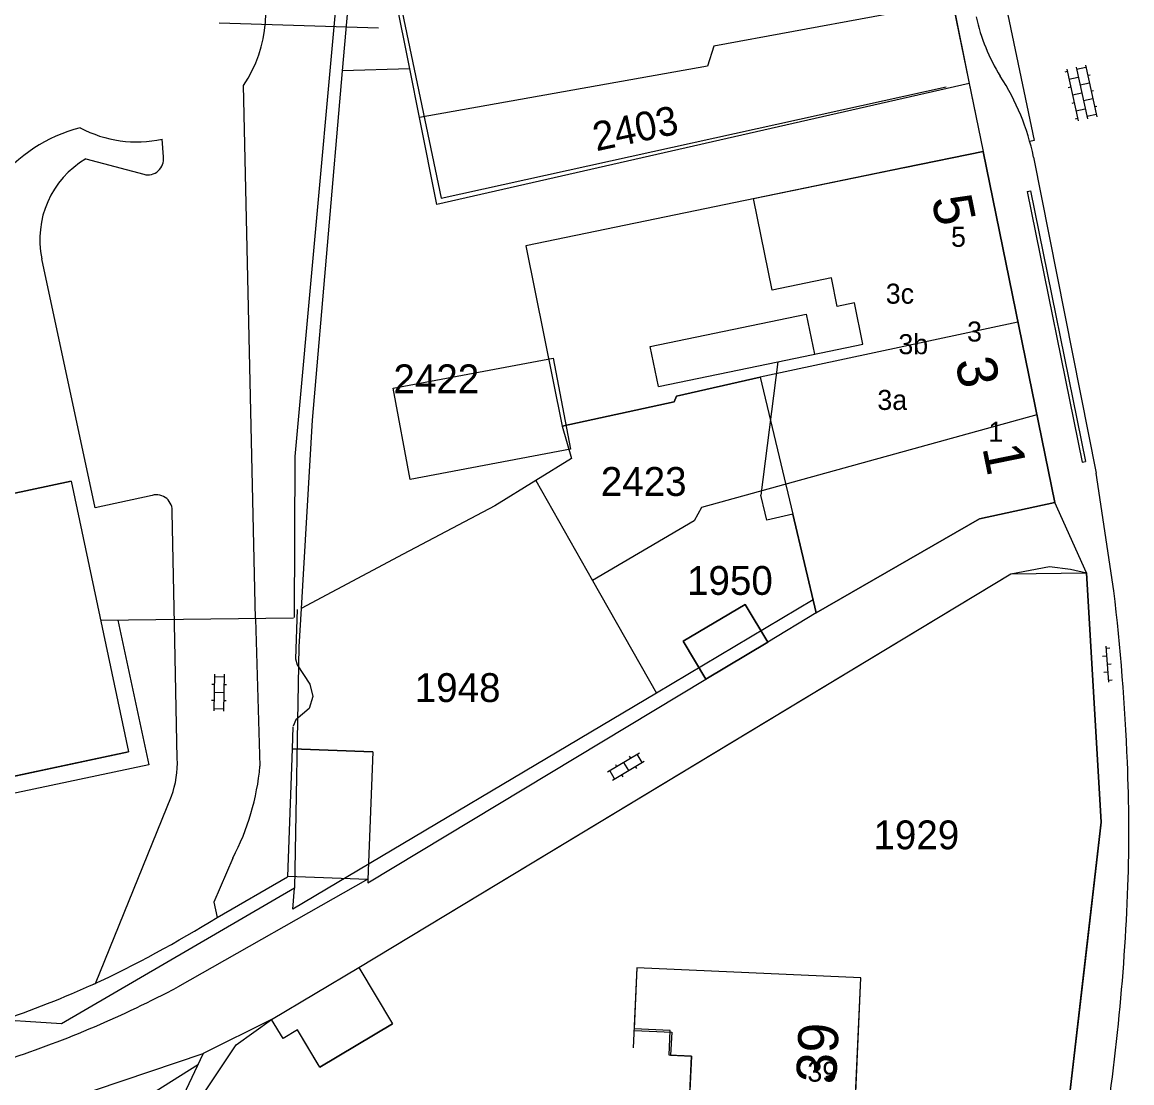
# Model space of a CAD drawing. Extents: x 148816 to 151297, y 399515 to 402500.
# Drawn here: x 150675.7 to 150744.9, y 400214.5 to 400280.6 of the extents above; entities that cross this region are included whole.
import ezdxf

# ---------------------------------------------------------------- set-up
doc = ezdxf.new("R2010")
doc.units = 0
for name, color, linetype in [('B01 Hoofdgebouw  [D] Norm', 7, 'Continuous'), ('B01 Hoofdgebouw  [T] Norm', 7, 'Continuous'), ('B01 hoofgebouw', 7, 'Continuous'), ('B02 Bijgebouw  [T] Norm', 7, 'Continuous'), ('G01 perceelsgrens', 7, 'Continuous'), ('S02 Open verharding  Norm', 7, 'Continuous'), ('T01 Muur  [T] Gem', 7, 'Continuous'), ('T01 Muur  [T] Norm', 7, 'Continuous'), ('T03 Hek raster  [T] Norm', 7, 'Continuous'), ('T04 Haag heg  [D] Gem', 7, 'Continuous'), ('T04 Haag heg  [T] Norm', 7, 'Continuous'), ('V00 Kant verharding algemeen  [T] Norm', 7, 'Continuous'), ('V00 Kant verharding algemeen secundair  [T] Norm', 7, 'Continuous'), ('V06 Kant onverhard  [T] Norm', 7, 'Continuous'), ('Z01 perceelnummer', 7, 'Continuous'), ('Z02 huisnummer', 7, 'Continuous'), ('Z02 Huisnummer  [Tekst] Norm', 7, 'Continuous'), ('Z06 straatnaam', 7, 'Continuous')]:
    doc.layers.add(name, color=color, linetype=linetype)

msp = doc.modelspace()

# ---------------------------------------------------------------- linework, layer by layer
at = {"layer": 'B01 Hoofdgebouw  [D] Norm'}
for p, q in [((150721.319, 400269.64), (150730.758, 400271.57)), ((150722.488, 400263.922), (150721.319, 400269.64)), ((150726.19, 400264.679), (150722.488, 400263.922)), ((150726.553, 400262.906), (150726.19, 400264.679)), ((150727.628, 400263.126), (150726.553, 400262.906)), ((150728.157, 400260.54), (150727.628, 400263.126)), ((150714.87, 400260.393), (150724.613, 400262.414)), ((150724.613, 400262.414), (150725.13, 400259.921)), ((150715.386, 400257.907), (150714.87, 400260.393)), ((150722.842, 400259.453), (150728.157, 400260.54)), ((150715.386, 400257.907), (150722.842, 400259.454)), ((150722.842, 400259.453), (150721.79, 400251.13)), ((150694.24, 400215.444), (150698.78, 400218.14)), ((150692.853, 400217.756), (150691.96, 400217.22)), ((150694.141, 400215.611), (150692.853, 400217.756)), ((150716.127, 400217.717), (150713.869, 400217.82)), ((150716.057, 400216.182), (150716.127, 400217.717)), ((150717.458, 400216.118), (150716.057, 400216.182)), ((150717.235, 400211.236), (150717.458, 400216.118))]:
    msp.add_line(p, q, dxfattribs=at)
msp.add_lwpolyline([(150698.819, 400257.797), (150708.817, 400259.682), (150709.89, 400253.988), (150699.892, 400252.103)], close=True, dxfattribs=at)
at = {"layer": 'B01 Hoofdgebouw  [T] Norm'}
for p, q in [((150730.76, 400271.56), (150735.65, 400272.57)), ((150735.65, 400272.57), (150740.13, 400250.66)), ((150678.719, 400252.009), (150682.315, 400235.113)), ((150722.06, 400250), (150721.79, 400251.13)), ((150740.13, 400250.66), (150737.09, 400250)), ((150722.16, 400249.57), (150722.06, 400250)), ((150723.77, 400249.95), (150722.16, 400249.57)), ((150725.23, 400243.79), (150723.77, 400249.95)), ((150737.09, 400250), (150735.43, 400249.64)), ((150735.43, 400249.64), (150725.23, 400243.79)), ((150716.93, 400242.01), (150720.8, 400244.31)), ((150720.8, 400244.31), (150722.21, 400241.95)), ((150718.34, 400239.65), (150716.93, 400242.01)), ((150722.21, 400241.95), (150718.34, 400239.65)), ((150640.985, 400226.314), (150682.315, 400235.113)), ((150691.24, 400218.42), (150696.69, 400221.66)), ((150696.69, 400221.66), (150698.78, 400218.14)), ((150714.045, 400221.64), (150713.869, 400217.82)), ((150728.03, 400221), (150714.045, 400221.64)), ((150727.55, 400210.47), (150728.03, 400221)), ((150691.96, 400217.22), (150691.24, 400218.42))]:
    msp.add_line(p, q, dxfattribs=at)
for points in [[(150678.719, 400252.009), (150648.231, 400245.509), (150642.563, 400272.157)], [(150692.247, 400227.326), (150692.541, 400235.293)]]:
    msp.add_lwpolyline(points, dxfattribs=at)
at = {"layer": 'B01 hoofgebouw'}
for points in [[(150682.315, 400235.113), (150640.985, 400226.314), (150637.365, 400243.205), (150632.9, 400242.27), (150627.74, 400266.43), (150625.056, 400265.861), (150621.682, 400281.753), (150624.347, 400282.319), (150619.23, 400306.51), (150626.849, 400308.141), (150624.962, 400316.949), (150666.319, 400325.738), (150669.905, 400308.834), (150636.267, 400301.698), (150640.218, 400283.13), (150643.785, 400283.889), (150646.131, 400272.916), (150642.563, 400272.157), (150648.231, 400245.509), (150678.719, 400252.009), (150682.315, 400235.113)], [(150723.77, 400249.95), (150725.23, 400243.79), (150735.43, 400249.64), (150740.13, 400250.66), (150735.65, 400272.57), (150730.76, 400271.56)], [(150730.76, 400271.56), (150707.115, 400266.676), (150709.369, 400255.44), (150716.371, 400256.947), (150716.518, 400257.299), (150721.747, 400258.486), (150723.77, 400249.95)], [(150718.34, 400239.65), (150722.21, 400241.95), (150720.8, 400244.31), (150716.93, 400242.01), (150718.34, 400239.65)], [(150692.247, 400227.326), (150692.541, 400235.294), (150697.549, 400235.109), (150697.255, 400227.141), (150692.247, 400227.326)], [(150691.96, 400217.22), (150691.24, 400218.42), (150696.69, 400221.66), (150698.78, 400218.14)], [(150722.554, 400210.699), (150727.549, 400210.47), (150728.031, 400221.001), (150714.045, 400221.642), (150713.816, 400216.647)], [(150698.78, 400218.14), (150694.24, 400215.444), (150692.853, 400217.756), (150691.96, 400217.22)], [(150713.865, 400217.718), (150716.215, 400217.611), (150716.15, 400216.192), (150717.449, 400216.132), (150717.211, 400210.944), (150722.554, 400210.699)]]:
    msp.add_lwpolyline(points, dxfattribs=at)
at = {"layer": 'B02 Bijgebouw  [T] Norm'}
msp.add_line((150697.549, 400235.109), (150697.244, 400227.142), dxfattribs=at)
at = {"layer": 'G01 perceelsgrens'}
for points in [[(150697.118, 400291.414), (150696.074, 400282.556), (150695.65, 400277.611)], [(150699.865, 400277.718), (150697.118, 400291.414)], [(150733.774, 400281.881), (150718.85, 400279.14), (150718.459, 400277.889), (150700.472, 400274.694)], [(150733.774, 400281.881), (150734.795, 400276.815)], [(150695.65, 400277.611), (150693.78, 400255.808), (150693.078, 400244.052)], [(150699.865, 400277.718), (150695.65, 400277.611)], [(150700.472, 400274.694), (150699.865, 400277.718)], [(150734.795, 400276.815), (150701.563, 400269.254), (150700.472, 400274.694)], [(150734.795, 400276.815), (150735.65, 400272.57), (150737.827, 400261.924)], [(150737.827, 400261.924), (150721.747, 400258.486), (150716.518, 400257.299), (150716.371, 400256.947), (150709.369, 400255.44), (150709.963, 400253.421), (150707.728, 400252.043)], [(150737.827, 400261.924), (150739.008, 400256.147)], [(150739.008, 400256.147), (150718.074, 400250.35), (150717.613, 400249.52), (150711.275, 400245.795)], [(150739.008, 400256.147), (150740.13, 400250.66)], [(150707.728, 400252.043), (150705.174, 400250.469), (150699.451, 400247.451), (150693.078, 400244.052)], [(150707.728, 400252.043), (150711.275, 400245.795)], [(150740.13, 400250.66), (150735.43, 400249.64), (150725.23, 400243.79), (150725.04, 400244.591), (150715.258, 400238.78)], [(150742.11, 400246.28), (150740.13, 400250.66)], [(150686.136, 400207.728), (150684.671, 400210.321), (150689.021, 400216.84), (150691.24, 400218.42), (150696.69, 400221.66), (150720.005, 400235.733), (150737.38, 400246.22), (150739.803, 400246.669), (150741.117, 400246.499), (150742.11, 400246.28)], [(150711.275, 400245.795), (150715.258, 400238.78)], [(150742.11, 400246.28), (150743.02, 400230.72), (150742.041, 400222.224), (150740.99, 400213.1), (150739.083, 400206.998)], [(150693.078, 400244.052), (150692.935, 400241.671), (150692.67, 400226.596)], [(150715.258, 400238.78), (150692.571, 400225.302), (150692.67, 400226.596)], [(150692.67, 400226.596), (150678.113, 400218.139), (150667.82, 400218.8)]]:
    msp.add_lwpolyline(points, dxfattribs=at)
at = {"layer": 'S02 Open verharding  Norm'}
for p, q in [((150740.874, 400277.697), (150741.588, 400274.475)), ((150741.459, 400277.827), (150742.174, 400274.605)), ((150742.078, 400277.81), (150741.492, 400277.68)), ((150742.045, 400277.957), (150742.759, 400274.735)), ((150740.906, 400277.551), (150740.76, 400277.518)), ((150741.6, 400277.192), (150741.014, 400277.062)), ((150742.186, 400277.322), (150742.332, 400277.355)), ((150741.123, 400276.574), (150740.976, 400276.542)), ((150741.816, 400276.216), (150741.231, 400276.086)), ((150742.294, 400276.834), (150741.708, 400276.704)), ((150742.402, 400276.346), (150742.549, 400276.378)), ((150741.339, 400275.598), (150741.192, 400275.566)), ((150742.51, 400275.858), (150741.925, 400275.728)), ((150741.447, 400275.11), (150742.033, 400275.24)), ((150742.727, 400274.881), (150742.141, 400274.752)), ((150742.619, 400275.37), (150742.765, 400275.402)), ((150741.555, 400274.622), (150741.409, 400274.589)), ((150743.32, 400241.702), (150743.48, 400239.457)), ((150743.329, 400241.577), (150743.578, 400241.595)), ((150743.365, 400241.078), (150743.115, 400241.06)), ((150743.4, 400240.579), (150743.65, 400240.597)), ((150687.679, 400239.961), (150687.631, 400237.662)), ((150687.676, 400239.811), (150688.276, 400239.799)), ((150688.279, 400239.949), (150688.231, 400237.649)), ((150743.436, 400240.081), (150743.187, 400240.063)), ((150743.472, 400239.582), (150743.721, 400239.6)), ((150687.666, 400239.311), (150687.516, 400239.314)), ((150688.255, 400238.799), (150687.655, 400238.811)), ((150688.416, 400239.296), (150688.266, 400239.299)), ((150687.645, 400238.312), (150687.495, 400238.315)), ((150688.395, 400238.296), (150688.245, 400238.299)), ((150687.635, 400237.812), (150688.234, 400237.799)), ((150712.217, 400233.87), (150714.199, 400235.039)), ((150713.563, 400234.838), (150713.639, 400234.708)), ((150714.374, 400234.446), (150714.069, 400234.962)), ((150712.651, 400233.43), (150712.347, 400233.946)), ((150712.522, 400233.353), (150714.503, 400234.522)), ((150712.701, 400234.33), (150712.777, 400234.2)), ((150713.208, 400234.454), (150713.513, 400233.938)), ((150713.943, 400234.192), (150714.02, 400234.062)), ((150713.082, 400233.684), (150713.158, 400233.554))]:
    msp.add_line(p, q, dxfattribs=at)
at = {"layer": 'T01 Muur  [T] Gem'}
for p, q in [((150738.41, 400270.077), (150738.625, 400270.12)), ((150738.41, 400270.077), (150741.833, 400253.178)), ((150738.625, 400270.12), (150742.048, 400253.221)), ((150741.833, 400253.178), (150742.048, 400253.221)), ((150697.549, 400235.109), (150692.541, 400235.293)), ((150697.244, 400227.142), (150692.247, 400227.326))]:
    msp.add_line(p, q, dxfattribs=at)
at = {"layer": 'T01 Muur  [T] Norm'}
for points in [[(150692.828, 400243.999), (150692.734, 400240.91)], [(150692.734, 400240.91), (150692.829, 400240.537), (150693.631, 400239.336), (150693.821, 400238.564), (150693.574, 400237.822), (150692.76, 400237.099), (150692.59, 400236.723)], [(150692.567, 400236.667), (150692.521, 400235.296)]]:
    msp.add_lwpolyline(points, dxfattribs=at)
at = {"layer": 'T03 Hek raster  [T] Norm'}
msp.add_line((150680.568, 400243.319), (150692.604, 400243.48), dxfattribs=at)
at = {"layer": 'T04 Haag heg  [D] Gem'}
for p, q in [((150687.326, 400338.602), (150701.831, 400269.647)), ((150701.831, 400269.647), (150733.356, 400276.594)), ((150686.965, 400216.279), (150684.465, 400211.018))]:
    msp.add_line(p, q, dxfattribs=at)
msp.add_lwpolyline([(150683.761, 400305.702), (150685.435, 400297.318), (150696.328, 400293.649), (150692.697, 400253.54), (150692.642, 400243.495)], dxfattribs=at)
at = {"layer": 'T04 Haag heg  [T] Norm'}
msp.add_line((150682.009, 400212.696), (150686.67, 400215.619), dxfattribs=at)
at = {"layer": 'V00 Kant verharding algemeen  [T] Norm'}
for p, q in [((150731.59, 400292.48), (150735.65, 400272.57)), ((150738.803, 400272.222), (150742.711, 400252.49)), ((150743.825, 400245.157), (150742.711, 400252.49)), ((150696.69, 400221.66), (150737.38, 400246.22)), ((150737.38, 400246.22), (150742.11, 400246.28)), ((150743.02, 400230.72), (150742.11, 400246.28)), ((150725.23, 400243.79), (150722.21, 400241.95)), ((150685.349, 400234.696), (150685.177, 400243.099)), ((150690.233, 400243.406), (150690.511, 400234.223)), ((150697.237, 400226.948), (150718.34, 400239.65)), ((150680.236, 400220.667), (150684.994, 400232.342)), ((150740.99, 400213.1), (150743.02, 400230.72)), ((150697.242, 400227.162), (150685.367, 400220.435)), ((150697.244, 400227.142), (150697.237, 400226.948)), ((150691.24, 400218.42), (150686.965, 400216.279)), ((150676.871, 400212.892), (150686.965, 400216.279))]:
    msp.add_line(p, q, dxfattribs=at)
for points in [[(150690.233, 400243.406), (150689.484, 400276.706)], [(150684.48, 400272.226), (150684.408, 400273.335)], [(150679.644, 400272.113), (150683.262, 400271.146)], [(150683.789, 400251.113), (150680.226, 400250.343), (150676.893, 400265.878)], [(150685.177, 400243.099), (150685.035, 400250.057)], [(150688.813, 400228.486), (150687.636, 400225.725), (150687.84, 400224.778), (150692.221, 400227.311)]]:
    msp.add_lwpolyline(points, dxfattribs=at)
for centre, radius, start, end in [((150682.85, 400281.202), 8.02, 325.77548, 86.59772), ((150746.669, 400283.444), 11.705, 192.20714, 211.87983), ((150724.582, 400269.317), 14.515, 11.5464, 33.18871), ((150681.729, 400264.633), 9.728, 104.53999, 178.33954), ((150682.821, 400280.663), 7.498, 241.88258, 282.22078), ((150682.609, 400267.08), 5.841, 120.50451, 191.87953), ((150683.516, 400272.087), 0.974, 254.89431, 8.23246), ((150684.044, 400250.15), 0.996, 354.62889, 104.80776), ((150598.486, 400228.414), 146.301, 2.37092, 6.57156), ((150678.986, 400234.452), 6.368, 340.65046, 2.19757), ((150675.548, 400235.532), 15.021, 332.02473, 355.00055), ((150650.003, 400230.132), 94.757, 357.9416, 2.62121), ((150611.93, 400231.65), 132.86, 354.16588, 357.87732), ((150648.078, 400289.097), 75.617, 295.03827, 301.72429), ((150653.897, 400278.881), 63.896, 282.74981, 294.34467), ((150653.629, 400280.282), 67.742, 288.20529, 297.93791), ((150565.54, 400236.631), 179.516, 351.25411, 354.08943)]:
    msp.add_arc(centre, radius, start, end, dxfattribs=at)
at = {"layer": 'V00 Kant verharding algemeen secundair  [T] Norm'}
msp.add_lwpolyline([(150737.017, 400281.982), (150738.85, 400273.255), (150738.57, 400273.192)], dxfattribs=at)
at = {"layer": 'V06 Kant onverhard  [T] Norm'}
msp.add_lwpolyline([(150681.648, 400243.334), (150683.57, 400234.299), (150640.091, 400225.113), (150636.264, 400242.97)], dxfattribs=at)
at = {"layer": 'Z01 perceelnummer'}
msp.add_lwpolyline([(150687.955, 400280.598), (150697.915, 400280.275)], dxfattribs=at)

# ---------------------------------------------------------------- texts
msp.add_text('2403', height=1.8, rotation=12.15928, dxfattribs=at).set_placement((150711.51, 400272.577))
for s, p in [('2422', (150698.844, 400257.484)), ('2423', (150711.79, 400251.079)), ('1950', (150717.174, 400244.904)), ('1948', (150700.176, 400238.219)), ('1929', (150728.812, 400229.03))]:
    msp.add_text(s, height=1.8, dxfattribs=at).set_placement(p)
at = {"layer": 'Z02 huisnummer'}
for s, rotation, p in [('5', 281.53462, (150732.426, 400269.615)), ('3', 281.47848, (150733.904, 400259.492)), ('1', 281.53462, (150735.6, 400254.089)), ('39', 87.36362, (150726.479, 400214.425))]:
    msp.add_text(s, height=2.5, rotation=rotation, dxfattribs=at).set_placement(p)
at = {"layer": 'Z02 Huisnummer  [Tekst] Norm'}
for s, p in [('5', (150733.655, 400266.622)), ('3c', (150729.58, 400263.073)), ('3', (150734.655, 400260.71)), ('3b', (150730.368, 400259.922)), ('3a', (150729.055, 400256.444)), ('1', (150735.985, 400254.46)), ('39', (150724.688, 400214.531))]:
    msp.add_text(s, height=1.25, dxfattribs=at).set_placement(p)
at = {"layer": 'Z06 straatnaam'}
msp.add_text('CLARISSENSTRAAT', height=2.5, rotation=79.45427, dxfattribs=at).set_placement((150745.215, 400194.661))

doc.saveas('drawing.dxf')
